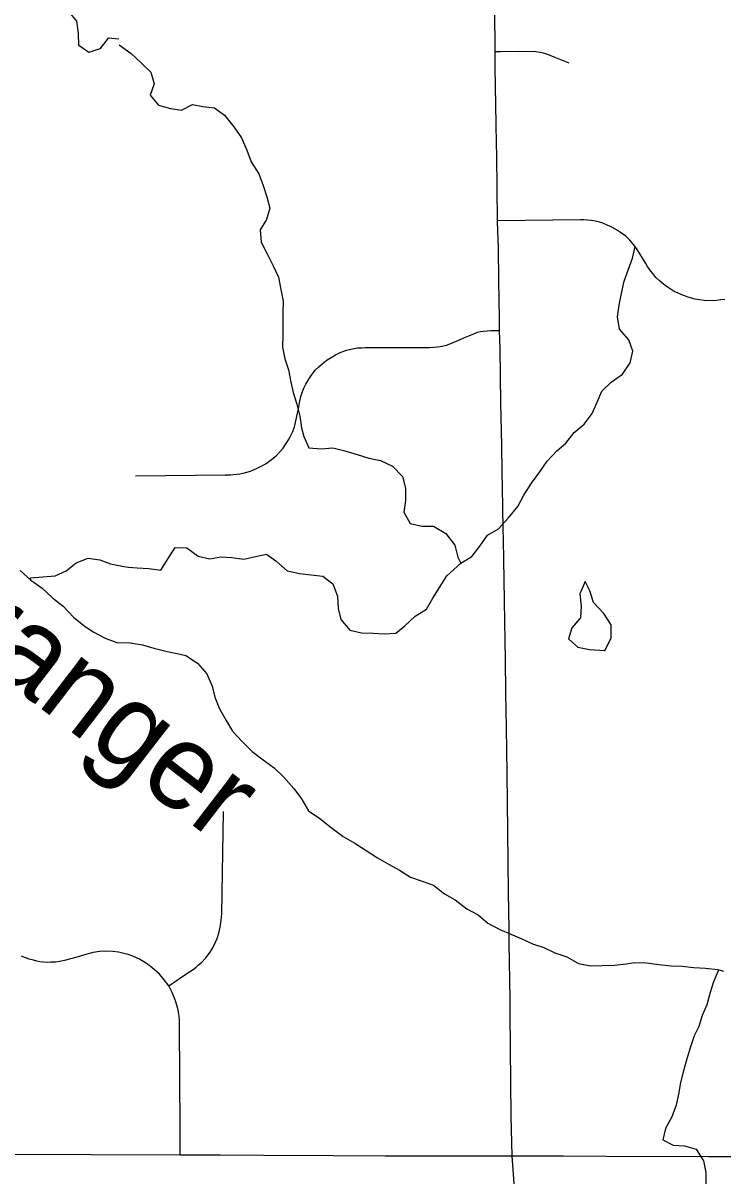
# Model space of a CAD drawing. Extents: x 0 to 34, y 0 to 22.
# Drawn here: x 4.553 to 5.327, y 16.757 to 18.033 of the extents above; entities that cross this region are included whole.
import ezdxf

# ---------------------------------------------------------------- set-up
doc = ezdxf.new("R2010")
doc.units = 0
for name, color, linetype in [('GM_X_County_Road', 7, 'Continuous'), ('GM_X_Minor_Lake', 7, 'Continuous'), ('GM_X_Minor_River', 7, 'Continuous'), ('GM_X_Minor_River_Text', 7, 'Continuous'), ('GM_X_State_Route', 7, 'Continuous'), ('GM_X_Township_Road', 7, 'Continuous')]:
    doc.layers.add(name, color=color, linetype=linetype)

msp = doc.modelspace()

# ---------------------------------------------------------------- linework, layer by layer
at = {"layer": 'GM_X_County_Road'}
msp.add_lwpolyline([(4.101, 16.7816), (4.156, 16.7814), (4.3724, 16.7813), (4.6279, 16.781), (4.7265, 16.7807), (4.7711, 16.7805), (4.8188, 16.7803), (4.8961, 16.78), (4.9533, 16.7796), (5.0708, 16.7794), (5.094, 16.7795)], dxfattribs=at)
at = {"layer": 'GM_X_Minor_Lake'}
for points in [[(5.1964, 17.3383), (5.2034, 17.3526), (5.2034, 17.3671), (5.1954, 17.3796), (5.184, 17.3918), (5.1798, 17.4047), (5.1748, 17.415), (5.1687, 17.4013), (5.1703, 17.3876), (5.1695, 17.3747), (5.1658, 17.3707)], [(5.1964, 17.3384), (5.2034, 17.3526), (5.2034, 17.3671), (5.1954, 17.3796), (5.184, 17.3918), (5.1798, 17.4047), (5.1748, 17.415), (5.1687, 17.4013), (5.1703, 17.3876), (5.1695, 17.3747), (5.1695, 17.3747)], [(5.1695, 17.3747), (5.1597, 17.3636), (5.1563, 17.3514), (5.1665, 17.3423), (5.1795, 17.3397), (5.1964, 17.3384)], [(5.1662, 17.371), (5.1597, 17.3636), (5.1563, 17.3514), (5.1665, 17.3423), (5.1795, 17.3397), (5.1964, 17.3384)]]:
    msp.add_lwpolyline(points, dxfattribs=at)
at = {"layer": 'GM_X_Minor_River'}
for points in [[(4.6587, 18.0151), (4.6466, 18.016), (4.6377, 18.0041), (4.6253, 18.0001), (4.6142, 18.0079), (4.614, 18.0215), (4.6122, 18.0348), (4.6037, 18.0453), (4.6016, 18.0589), (4.6112, 18.0704), (4.6117, 18.0841), (4.6157, 18.0963), (4.6279, 18.0901), (4.6408, 18.0854), (4.6537, 18.0871)], [(4.6591, 18.0086), (4.6724, 17.9991), (4.6831, 17.9888), (4.6941, 17.9786), (4.6976, 17.9657), (4.6934, 17.9531), (4.7026, 17.9421), (4.7159, 17.9383), (4.7281, 17.9364), (4.7402, 17.9425), (4.7517, 17.9403), (4.7646, 17.9391), (4.7756, 17.9308), (4.7859, 17.9179), (4.7943, 17.9057), (4.8001, 17.892), (4.805, 17.8791), (4.8134, 17.8658), (4.8184, 17.8529), (4.8222, 17.8404), (4.8256, 17.8278), (4.8219, 17.8156), (4.815, 17.8039), (4.8162, 17.7902), (4.8227, 17.7773), (4.8295, 17.7643), (4.8353, 17.7518), (4.838, 17.7381), (4.8403, 17.7252), (4.8399, 17.7115), (4.8399, 17.6978), (4.8399, 17.6879), (4.8396, 17.6742), (4.8423, 17.6613), (4.8465, 17.6492), (4.8488, 17.6355), (4.8515, 17.6241), (4.8557, 17.6111), (4.8587, 17.5978), (4.8606, 17.5849), (4.8633, 17.5754), (4.8687, 17.5629), (4.8824, 17.5617), (4.8953, 17.5629), (4.9086, 17.5595), (4.9223, 17.5553), (4.9353, 17.5515), (4.9482, 17.5489), (4.9615, 17.5425), (4.9726, 17.5311), (4.9757, 17.5181), (4.9757, 17.5045), (4.9738, 17.4915), (4.981, 17.479), (4.994, 17.4763), (5.0069, 17.476), (5.0206, 17.468), (5.0305, 17.4551), (5.0336, 17.4418)], [(5.0336, 17.4418), (5.037, 17.4353), (5.0492, 17.4426), (5.0579, 17.454), (5.0667, 17.4662), (5.0788, 17.473), (5.0898, 17.4852), (5.1001, 17.4978), (5.1069, 17.5103), (5.1153, 17.5236), (5.1244, 17.5362), (5.1327, 17.548), (5.1434, 17.5594), (5.1533, 17.5678), (5.1624, 17.5796), (5.1734, 17.5891), (5.1825, 17.6009), (5.1878, 17.6135), (5.1931, 17.6256), (5.2034, 17.6355), (5.2159, 17.6443), (5.2243, 17.6568), (5.2273, 17.6698), (5.2231, 17.6823), (5.2128, 17.6941), (5.2105, 17.7078), (5.2124, 17.7207), (5.215, 17.7336), (5.2177, 17.7473), (5.2226, 17.7603), (5.2272, 17.7728), (5.2298, 17.7857)], [(4.6615, 17.4318), (4.6691, 17.4307), (4.679, 17.4299), (4.6916, 17.4292), (4.7049, 17.4273), (4.7132, 17.4402), (4.7208, 17.4524), (4.7338, 17.4521), (4.7463, 17.4429), (4.7593, 17.4399), (4.7714, 17.4422), (4.7836, 17.4415), (4.7969, 17.4396), (4.8099, 17.4426), (4.822, 17.4453), (4.8323, 17.4377), (4.8449, 17.4267), (4.8586, 17.4237), (4.8845, 17.4207), (4.8955, 17.4123), (4.9005, 17.3987), (4.9013, 17.385), (4.9043, 17.3728), (4.9142, 17.361), (4.9272, 17.358), (4.9401, 17.3576), (4.9523, 17.3569), (4.9652, 17.3577), (4.9751, 17.366), (4.9865, 17.3767), (4.9991, 17.3843), (5.0059, 17.3965), (5.0142, 17.4094), (5.0215, 17.4212), (5.037, 17.4353)], [(4.5611, 17.4163), (4.5607, 17.4189), (4.5743, 17.4199), (4.5882, 17.4213), (4.6002, 17.4268), (4.6114, 17.4354), (4.6246, 17.4409), (4.6375, 17.4389), (4.6493, 17.4345), (4.6622, 17.4317)], [(4.5492, 17.4271), (4.5611, 17.4163), (4.5737, 17.4074), (4.5853, 17.397), (4.5968, 17.3877), (4.6087, 17.375), (4.6214, 17.365), (4.631, 17.3587), (4.6435, 17.3521), (4.6565, 17.3474)], [(4.6565, 17.3474), (4.6711, 17.347), (4.6848, 17.3448), (4.6974, 17.341), (4.7119, 17.3376), (4.7233, 17.3353), (4.7328, 17.333), (4.7457, 17.3247), (4.756, 17.3129), (4.7618, 17.2992), (4.7648, 17.2871), (4.7698, 17.2741), (4.7774, 17.2612), (4.7843, 17.2495), (4.7946, 17.2381), (4.806, 17.2267), (4.8182, 17.2176), (4.8304, 17.2088), (4.8407, 17.1989), (4.8521, 17.186), (4.8609, 17.1743), (4.8685, 17.1613), (4.8811, 17.1526), (4.8937, 17.1427), (4.907, 17.1329), (4.9199, 17.1253), (4.9321, 17.1173), (4.9447, 17.109), (4.9576, 17.1017), (4.9691, 17.0957), (4.9812, 17.0877), (4.9942, 17.0832), (5.0067, 17.079), (5.0189, 17.0695), (5.0307, 17.0627), (5.0437, 17.0528), (5.0563, 17.046), (5.0669, 17.0369), (5.0803, 17.03), (5.0924, 17.0247), (5.1039, 17.0198), (5.1164, 17.0141), (5.129, 17.0099), (5.1412, 17.0042), (5.1545, 16.9997), (5.1671, 16.9921), (5.1804, 16.9895), (5.1933, 16.9899), (5.207, 16.9903), (5.22, 16.9918), (5.2295, 16.9933), (5.2424, 16.993), (5.2561, 16.9911), (5.2698, 16.9896), (5.282, 16.9892), (5.2949, 16.9877), (5.3079, 16.987), (5.3216, 16.9855)], [(5.3216, 16.9855), (5.3219, 16.9843), (5.3166, 16.9721), (5.3128, 16.96), (5.3094, 16.9467), (5.3041, 16.9349), (5.3003, 16.9227), (5.2954, 16.9124), (5.2912, 16.9002), (5.2871, 16.8869), (5.2833, 16.8736), (5.2803, 16.8607), (5.278, 16.8477), (5.2754, 16.8356), (5.2704, 16.8226), (5.2636, 16.8097), (5.2606, 16.7971), (5.272, 16.7911), (5.2846, 16.7907), (5.2975, 16.7869), (5.3055, 16.774), (5.3082, 16.7611), (5.3082, 16.7474)], [(5.3216, 16.9855), (5.3276, 16.9836)]]:
    msp.add_lwpolyline(points, dxfattribs=at)
at = {"layer": 'GM_X_State_Route'}
msp.add_lwpolyline([(5.0983, 16.7177), (5.094, 16.7795), (5.0933, 16.7938), (5.0932, 16.8088), (5.0929, 16.8232), (5.0925, 16.8608), (5.0921, 16.8988), (5.0918, 16.9373), (5.0915, 16.9531), (5.0907, 17.0144), (5.0905, 17.0308), (5.0899, 17.0704), (5.089, 17.1388), (5.0884, 17.2028), (5.0876, 17.2531), (5.087, 17.2912), (5.0864, 17.3295), (5.0861, 17.3489), (5.0858, 17.371), (5.0851, 17.4167), (5.0842, 17.4611), (5.0839, 17.4735), (5.0832, 17.5189), (5.0829, 17.5364), (5.0824, 17.5655), (5.0814, 17.6127), (5.0804, 17.6723), (5.08, 17.6927), (5.0798, 17.7067), (5.0792, 17.747), (5.0786, 17.7843), (5.0781, 17.8027), (5.0778, 17.814), (5.0768, 17.8862), (5.0764, 17.8991), (5.0761, 17.9214), (5.0751, 17.9836), (5.0752, 18.0012), (5.0749, 18.0153), (5.0743, 18.0532)], dxfattribs=at)
at = {"layer": 'GM_X_Township_Road'}
for points in [[(5.0752, 18.0012), (5.0808, 18.0013), (5.1013, 18.0016), (5.1199, 18.0013), (5.125, 18.0005), (5.128, 17.9998), (5.1336, 17.9979), (5.1418, 17.9947), (5.1567, 17.9888)], [(5.3291, 17.7271), (5.3245, 17.7264), (5.3204, 17.7258), (5.3167, 17.7255), (5.3064, 17.7259), (5.3017, 17.7265), (5.2963, 17.7274), (5.2899, 17.7291), (5.2833, 17.7313), (5.2784, 17.7334), (5.2732, 17.7359), (5.2687, 17.7386), (5.2652, 17.7411), (5.2614, 17.744), (5.2567, 17.7478), (5.253, 17.7514), (5.2495, 17.7555), (5.2462, 17.7598), (5.2438, 17.7636), (5.2419, 17.7666), (5.2389, 17.7715), (5.2348, 17.7782), (5.2308, 17.7845), (5.2282, 17.7878), (5.2241, 17.7925), (5.2195, 17.7969), (5.2138, 17.8012), (5.2093, 17.8041), (5.2033, 17.8075), (5.199, 17.8093), (5.1943, 17.8112), (5.1904, 17.8124), (5.186, 17.8136), (5.1815, 17.8144), (5.1773, 17.8147), (5.1733, 17.815), (5.1694, 17.8151), (5.0778, 17.814)], [(4.6769, 17.532), (4.7764, 17.5329), (4.7796, 17.533), (4.7822, 17.5331), (4.7852, 17.5333), (4.7892, 17.5337), (4.7923, 17.5341), (4.7962, 17.5348), (4.8003, 17.5358), (4.8042, 17.537), (4.8075, 17.5383), (4.8117, 17.5402), (4.8162, 17.5425), (4.819, 17.5441), (4.8216, 17.5456), (4.8274, 17.55), (4.8326, 17.5541), (4.8369, 17.5582), (4.8403, 17.5624), (4.8423, 17.5653), (4.8445, 17.5686), (4.8465, 17.5717), (4.8482, 17.5749), (4.8498, 17.578), (4.851, 17.581), (4.8529, 17.5861), (4.8542, 17.5907), (4.8556, 17.5977), (4.8573, 17.6059), (4.8584, 17.6127), (4.8601, 17.6197), (4.8618, 17.6251), (4.8633, 17.6288), (4.8655, 17.6333), (4.8688, 17.6389), (4.8727, 17.6444), (4.8763, 17.649), (4.8798, 17.6525), (4.8827, 17.6551), (4.8854, 17.6573), (4.8892, 17.6601), (4.8935, 17.6628), (4.8983, 17.6656), (4.9036, 17.6681), (4.9075, 17.6698), (4.9109, 17.6709), (4.9152, 17.672), (4.9189, 17.6728), (4.9227, 17.6733), (4.9273, 17.6736), (4.9313, 17.6738), (4.9616, 17.6738), (5.0025, 17.6739), (5.0067, 17.6741), (5.0112, 17.6744), (5.0142, 17.6749), (5.0177, 17.6756), (5.021, 17.6765), (5.0243, 17.6775), (5.0287, 17.6792), (5.0349, 17.6819), (5.0405, 17.6844), (5.0478, 17.6875), (5.0521, 17.6894), (5.0556, 17.6906), (5.0587, 17.6914), (5.0618, 17.6919), (5.066, 17.6923), (5.0703, 17.6926), (5.08, 17.6927)], [(4.7139, 16.9677), (4.7175, 16.9701), (4.7209, 16.9725), (4.7295, 16.9782), (4.7367, 16.9831), (4.7407, 16.9858), (4.744, 16.9882), (4.7468, 16.9906), (4.7499, 16.9933), (4.7549, 16.9987), (4.7597, 17.0049), (4.763, 17.0103), (4.7674, 17.0201), (4.7694, 17.0259), (4.7708, 17.0325), (4.7718, 17.0397), (4.7725, 17.0473), (4.7743, 17.1606)], [(4.7265, 16.7807), (4.7264, 16.809), (4.7258, 16.9245), (4.7256, 16.9297), (4.7252, 16.9341), (4.7245, 16.9383), (4.7237, 16.9424), (4.7214, 16.9511), (4.7177, 16.9601), (4.7139, 16.9677), (4.7077, 16.9757), (4.7035, 16.9803), (4.6977, 16.9857), (4.6934, 16.9894), (4.6892, 16.9924), (4.6813, 16.997), (4.674, 17.0004), (4.669, 17.0021), (4.664, 17.0034), (4.6581, 17.0047), (4.6521, 17.0056), (4.6441, 17.006), (4.6377, 17.0056), (4.63, 17.0044), (4.6195, 17.0014), (4.6121, 16.9992), (4.6051, 16.9973), (4.5984, 16.9957), (4.5932, 16.9946), (4.5883, 16.9939), (4.5833, 16.9936), (4.5795, 16.9935), (4.5752, 16.9938), (4.5712, 16.9942), (4.5677, 16.9948), (4.564, 16.9959), (4.5594, 16.9972), (4.5544, 16.9989), (4.5507, 17.0005)], [(5.094, 16.7795), (5.1503, 16.7794), (5.1981, 16.7792), (5.3115, 16.7788), (5.3807, 16.7787)]]:
    msp.add_lwpolyline(points, dxfattribs=at)

# ---------------------------------------------------------------- texts
at = {"layer": 'GM_X_Minor_River_Text'}
msp.add_text('Granger', height=0.09474, rotation=322.4231, dxfattribs=at).set_placement((4.3986, 17.4079))

doc.saveas('drawing.dxf')
